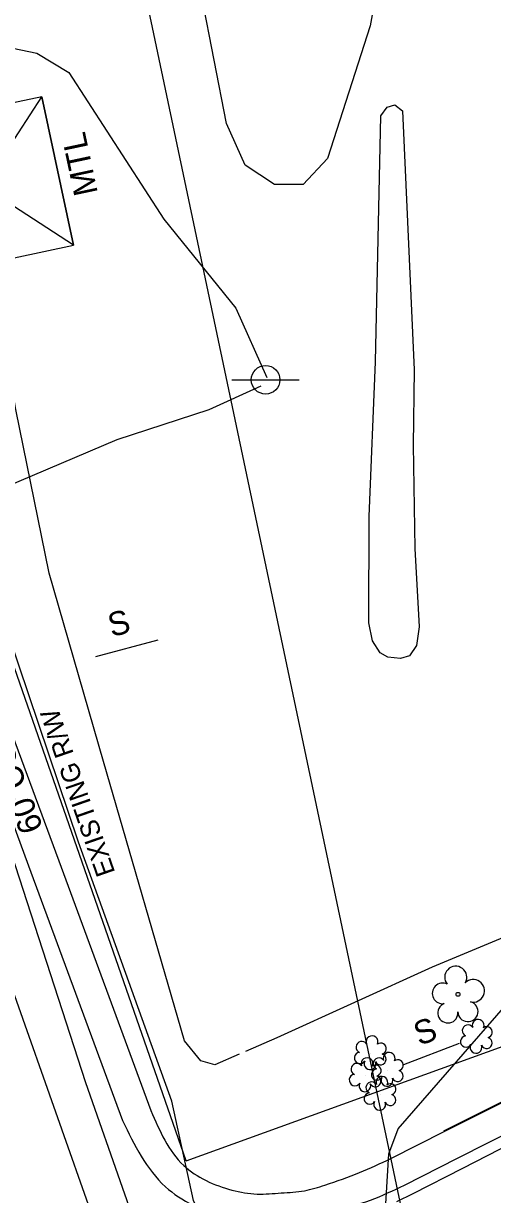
# Model space of a CAD drawing. Extents: x 1614611 to 1617571, y 898867 to 905462.
# Drawn here: x 1616331.4 to 1616410.3, y 903640.3 to 903837.4 of the extents above; entities that cross this region are included whole.
import ezdxf

# ---------------------------------------------------------------- set-up
doc = ezdxf.new("R2010")
doc.units = 0
for name, color, linetype in [('Exist Boundary Watershed Residential C 05', 7, 'Continuous'), ('Exist Other Culture Area Outline', 7, 'Continuous'), ('Exist Other Culture Sign', 7, 'Continuous'), ('Exist Other Culture Sign Text', 7, 'Continuous'), ('Exist Right of Way Line Text', 7, 'Continuous'), ('Exist Roads EOP Other Text', 7, 'Continuous'), ('Exist Utilities Power Tower Text', 7, 'Continuous'), ('Exist Utilities Telephone Pole CELL', 7, 'Continuous'), ('Exist Utilities Telephone UG Cable SUE LOS B', 7, 'Continuous'), ('Exist Utilities Telephone UG FO SUE LOS B', 7, 'Continuous'), ('Exist Utilities TV UG FO Cable SUE LOS B', 7, 'Continuous'), ('Exist Utilities Water UG Line SUE LOS B', 7, 'Continuous'), ('Exist Vegetation Hedge Row', 7, 'Continuous'), ('Exist Vegetation Shrub CELL', 7, 'Continuous'), ('Exist Vegetation Tree CELL', 7, 'Continuous'), ('Exist Vegetation Woods Line', 7, 'Continuous'), ('Prop Drainage Structure Drop Inlet In Approach Slab 840 13 CELL', 7, 'Continuous'), ('Prop Earthen Structure Cut Ditch Special Back of Curb Detail CELL', 7, 'Continuous'), ('Prop Earthen Structure Head Ditch Label', 7, 'Continuous'), ('Scratch_Level_1', 7, 'Continuous')]:
    doc.layers.add(name, color=color, linetype=linetype)

msp = doc.modelspace()

# ---------------------------------------------------------------- linework, layer by layer
at = {"layer": 'Exist Boundary Watershed Residential C 05'}
for p, q in [((1616404.41, 903646.41), (1616421.34, 903654.97)), ((1616395.51, 903641.86), (1616404.41, 903646.41))]:
    msp.add_line(p, q, dxfattribs=at)
msp.add_lwpolyline([(1616318.06, 903734.3), (1616332.7, 903694.56), (1616348.12, 903652.72)], dxfattribs=at)
msp.add_spline([(1616348.12, 903652.72), (1616355.32, 903641.58), (1616365.18, 903636.44), (1616370.4, 903635.39), (1616375.21, 903635.57), (1616379.9, 903636.22), (1616383.41, 903637.33), (1616389.79, 903639.33), (1616395.51, 903641.86)], degree=3, dxfattribs=at)
at = {"layer": 'Exist Other Culture Area Outline'}
msp.add_lwpolyline([(1616402.13, 903650.99), (1616410.64, 903655.24), (1616416.83, 903658.28), (1616417.32, 903658.54), (1616417.76, 903658.87), (1616418.17, 903659.25), (1616418.36, 903659.48), (1616418.55, 903659.9), (1616418.67, 903660.34), (1616418.7, 903660.8), (1616418.66, 903661.26), (1616418.61, 903661.5), (1616417.24, 903665.71), (1616415.38, 903671.03), (1616413.19, 903677.5), (1616428.29, 903682.59), (1616436.48, 903685.38), (1616434.76, 903692.39), (1616426.9, 903691.97), (1616417.97, 903691.26), (1616417.71, 903694.83)], dxfattribs=at)
at = {"layer": 'Exist Other Culture Sign'}
for p, q in [((1616354.04, 903733.59), (1616343.58, 903730.81)), ((1616404.74, 903665.68), (1616395.33, 903662.09))]:
    msp.add_line(p, q, dxfattribs=at)
at = {"layer": 'Exist Utilities Telephone Pole CELL'}
for p, q in [((1616366.49, 903777.43), (1616377.82, 903777.43)), ((1616372.16, 903777.43), (1616372.16, 903777.43))]:
    msp.add_line(p, q, dxfattribs=at)
msp.add_circle((1616372.16, 903777.43), 2.41, dxfattribs=at)
at = {"layer": 'Exist Utilities Telephone UG Cable SUE LOS B'}
msp.add_lwpolyline([(1616373.87, 903568.46), (1616374.3, 903569.41), (1616373.86, 903570.39), (1616361.62, 903602.86), (1616341.95, 903659.09), (1616330.11, 903695.59), (1616311.83, 903747.03), (1616311.46, 903750.28), (1616313.05, 903753.14), (1616316.41, 903754.31), (1616347.19, 903767.38), (1616362.66, 903772.42), (1616371.42, 903776.41)], dxfattribs=at)
at = {"layer": 'Exist Utilities Telephone UG FO SUE LOS B'}
for points in [[(1616413.77, 903500.18), (1616402.08, 903534.75), (1616383.28, 903584.85), (1616378.31, 903598.68), (1616360.02, 903639.24), (1616356.39, 903655.99), (1616340.68, 903699.57), (1616327.33, 903739.18), (1616327.34, 903739.18), (1616313.72, 903781.55), (1616301.65, 903812.03), (1616292.8, 903840.69)], [(1616307.37, 903835.83), (1616316.28, 903834.41), (1616325.26, 903834.16), (1616333.69, 903832.44), (1616339.08, 903829.17), (1616355.03, 903804.45), (1616367.18, 903789.49), (1616372.35, 903777.82)], [(1616367.72, 903663.9), (1616363.6, 903662.09), (1616361.25, 903662.79), (1616358.51, 903666.15), (1616344.89, 903713.16), (1616335.76, 903744.87), (1616330.15, 903772.43), (1616325.41, 903800.74), (1616321.6, 903818.31), (1616318.76, 903827.11), (1616315.94, 903831.79), (1616312.59, 903834.29), (1616307.67, 903834.34)], [(1616368.82, 903664.38), (1616374.13, 903666.7), (1616400.24, 903678.58), (1616424.15, 903688.58), (1616451.87, 903697.49), (1616492.43, 903711.43), (1616524.09, 903720.83), (1616535.63, 903725.41), (1616539.88, 903728.72), (1616540.44, 903740.67), (1616541.79, 903762.56), (1616543.01, 903774.12), (1616544.39, 903782.9), (1616550.25, 903790.71), (1616577.87, 903805.8), (1616588.44, 903809.04)]]:
    msp.add_lwpolyline(points, dxfattribs=at)
at = {"layer": 'Exist Utilities TV UG FO Cable SUE LOS B'}
msp.add_lwpolyline([(1616409.28, 903583.28), (1616401.83, 903602.06), (1616396.84, 903616.07), (1616392.29, 903636.86), (1616392.86, 903647.11), (1616394.48, 903651.32), (1616413.7, 903673.44), (1616420.55, 903677.59), (1616453.53, 903688.22), (1616514.87, 903711.84), (1616526.07, 903715.66), (1616536.86, 903720.55), (1616545.52, 903724.83), (1616549.16, 903728.55), (1616549.91, 903729.9), (1616554.28, 903748.73), (1616554.29, 903750.67), (1616552.37, 903762.47), (1616557.09, 903779.98), (1616577.36, 903795.05), (1616590.41, 903803.23)], dxfattribs=at)
at = {"layer": 'Exist Utilities Water UG Line SUE LOS B'}
msp.add_lwpolyline([(1616526.94, 903118.95), (1616504.59, 903181.23), (1616480.02, 903252.46), (1616446.17, 903345), (1616411.28, 903445.17), (1616385.62, 903515.15), (1616350.02, 903616.87), (1616323.73, 903691.37), (1616291.21, 903786.26), (1616260.45, 903872.07), (1616224.66, 903974.02), (1616192.08, 904066.13), (1616173.94, 904118.11), (1616130.42, 904237.78), (1616097.26, 904331.65), (1616083.48, 904374.45), (1616069.85, 904420.53), (1616059.14, 904458.49), (1616050.85, 904496.39), (1616045.84, 904527.76), (1616030.28, 904669.9)], dxfattribs=at)
at = {"layer": 'Exist Vegetation Hedge Row'}
for points in [[(1616390.63, 903780.48), (1616391.54, 903821.86), (1616392.62, 903823.33), (1616393.91, 903823.7), (1616395.16, 903822.7), (1616397.15, 903779.12)], [(1616397.15, 903779.12), (1616397, 903766.42), (1616397.28, 903749.02), (1616398.01, 903735.86), (1616397.52, 903732.71), (1616396.36, 903730.98), (1616394.85, 903730.51), (1616392.7, 903730.75), (1616391.41, 903731.47), (1616390.13, 903733.48), (1616389.51, 903736.49), (1616389.57, 903754.4), (1616390.63, 903780.48)]]:
    msp.add_lwpolyline(points, dxfattribs=at)
at = {"layer": 'Exist Vegetation Shrub CELL'}
for p, q in [((1616407.68, 903666.72), (1616407.68, 903666.72)), ((1616389.84, 903663.95), (1616389.84, 903663.95)), ((1616388.98, 903660.25), (1616388.98, 903660.25)), ((1616392.71, 903661.16), (1616392.71, 903661.16)), ((1616391.49, 903657.12), (1616391.49, 903657.12))]:
    msp.add_line(p, q, dxfattribs=at)
for centre, radius, start, end in [((1616407.91, 903668.76), 0.99, 334.8391, 200.4717), ((1616406.2, 903667.84), 0.968, 35.8908, 245.4216), ((1616409.35, 903667.59), 0.929, 284.4567, 126.0861), ((1616388.36, 903665.08), 0.968, 35.8908, 245.4216), ((1616390.07, 903666), 0.99, 334.8391, 200.4717), ((1616391.52, 903664.82), 0.929, 284.4567, 126.0861), ((1616405.88, 903666.01), 0.955, 95.1099, 327.9534), ((1616409.32, 903665.79), 0.937, 204.9913, 73.4601), ((1616388.04, 903663.25), 0.955, 95.1099, 327.9534), ((1616391.48, 903663.03), 0.937, 204.9913, 73.4601), ((1616392.94, 903663.2), 0.99, 334.8391, 200.4717), ((1616407.55, 903665.03), 0.984, 151.2797, 21.387), ((1616387.5, 903661.37), 0.968, 35.8908, 245.4216), ((1616389.21, 903662.29), 0.99, 334.8391, 200.4717), ((1616389.72, 903662.27), 0.984, 151.2797, 21.387), ((1616390.65, 903661.12), 0.929, 284.4567, 126.0861), ((1616391.23, 903662.29), 0.968, 35.8908, 245.4216), ((1616394.38, 903662.03), 0.929, 284.4567, 126.0861), ((1616387.18, 903659.54), 0.955, 95.1099, 327.9534), ((1616390.62, 903659.32), 0.937, 204.9913, 73.4601), ((1616390.91, 903660.45), 0.955, 95.1099, 327.9534), ((1616391.72, 903659.16), 0.99, 334.8391, 200.4717), ((1616392.58, 903659.48), 0.984, 151.2797, 21.387), ((1616394.35, 903660.23), 0.937, 204.9913, 73.4601), ((1616388.85, 903658.56), 0.984, 151.2797, 21.387), ((1616390.01, 903658.25), 0.968, 35.8908, 245.4216), ((1616393.16, 903657.99), 0.929, 284.4567, 126.0861), ((1616389.69, 903656.42), 0.955, 95.1099, 327.9534), ((1616391.36, 903655.44), 0.984, 151.2797, 21.387), ((1616393.13, 903656.19), 0.937, 204.9913, 73.4601)]:
    msp.add_arc(centre, radius, start, end, dxfattribs=at)
at = {"layer": 'Exist Vegetation Tree CELL'}
msp.add_line((1616404.52, 903673.97), (1616404.52, 903673.97), dxfattribs=at)
msp.add_circle((1616404.52, 903673.97), 0.326, dxfattribs=at)
for centre, radius, start, end in [((1616404.14, 903676.84), 1.86, 330.1651, 219.7134), ((1616401.92, 903674.12), 1.73, 62.6636, 279.3457), ((1616407.07, 903674.55), 1.9, 257.1011, 134.1999), ((1616402.82, 903670.84), 1.69, 111.5671, 6.231), ((1616406.19, 903671.07), 1.7, 181.2822, 74.56)]:
    msp.add_arc(centre, radius, start, end, dxfattribs=at)
at = {"layer": 'Exist Vegetation Woods Line'}
msp.add_lwpolyline([(1616394.99, 903866.23), (1616389.74, 903837.01), (1616382.55, 903814.69), (1616378.49, 903810.3), (1616373.65, 903810.31), (1616368.73, 903813.58), (1616365.59, 903820.6), (1616353.15, 903884.59)], dxfattribs=at)
at = {"layer": 'Prop Drainage Structure Drop Inlet In Approach Slab 840 13 CELL'}
msp.add_lwpolyline([(1616314.85, 903794.79), (1616339.85, 903800.09), (1616334.54, 903825.08), (1616309.55, 903819.78), (1616314.85, 903794.79), (1616334.54, 903825.08), (1616339.85, 903800.09), (1616309.55, 903819.78)], dxfattribs=at)
at = {"layer": 'Prop Earthen Structure Cut Ditch Special Back of Curb Detail CELL'}
msp.add_line((1616358.79, 903645.91), (1616426.35, 903670.41), dxfattribs=at)
at = {"layer": 'Prop Earthen Structure Head Ditch Label'}
msp.add_line((1616010.65, 905462.23), (1616993.32, 900797.76), dxfattribs=at)
msp.add_lwpolyline([(1616358.79, 903645.91), (1616266.57, 903911.08), (1616266.56, 903911.09)], dxfattribs=at)
at = {"layer": 'Scratch_Level_1'}
for p, q in [((1616402.29, 903650.93), (1616417.15, 903658.41)), ((1616393.22, 903646.32), (1616402.29, 903650.93))]:
    msp.add_line(p, q, dxfattribs=at)
for points in [[(1616322.72, 903736.06), (1616337.4, 903696.46), (1616352.89, 903654.39)], [(1616415.64, 903650), (1616405.26, 903644.66), (1616396.92, 903640.36), (1616394.19, 903639.05)]]:
    msp.add_lwpolyline(points, dxfattribs=at)
msp.add_spline([(1616352.89, 903654.39), (1616358.39, 903645.16), (1616366.51, 903641.02), (1616370.72, 903640.35), (1616374.8, 903640.53), (1616378.7, 903640.91), (1616382.15, 903641.86), (1616387.98, 903643.96), (1616393.22, 903646.32)], degree=3, dxfattribs=at)

# ---------------------------------------------------------------- texts
at = {"layer": 'Exist Other Culture Sign Text'}
for rotation, p in [(14.8748, (1616346.27, 903734.09)), (20.8856, (1616398.02, 903665.26))]:
    msp.add_text('S', height=4, rotation=rotation, dxfattribs=at).set_placement(p)
at = {"layer": 'Exist Right of Way Line Text'}
msp.add_text('EXISTING R/W', height=3.2, rotation=109.1768, dxfattribs=at).set_placement((1616346.9, 903694.49))
at = {"layer": 'Exist Roads EOP Other Text'}
msp.add_text('60"CONC', height=4, rotation=110.3392, dxfattribs=at).set_placement((1616334.81, 903701.94))
at = {"layer": 'Exist Utilities Power Tower Text'}
msp.add_text('MTL', height=4, rotation=101.9854, dxfattribs=at).set_placement((1616343.97, 903808.9))

doc.saveas('drawing.dxf')
